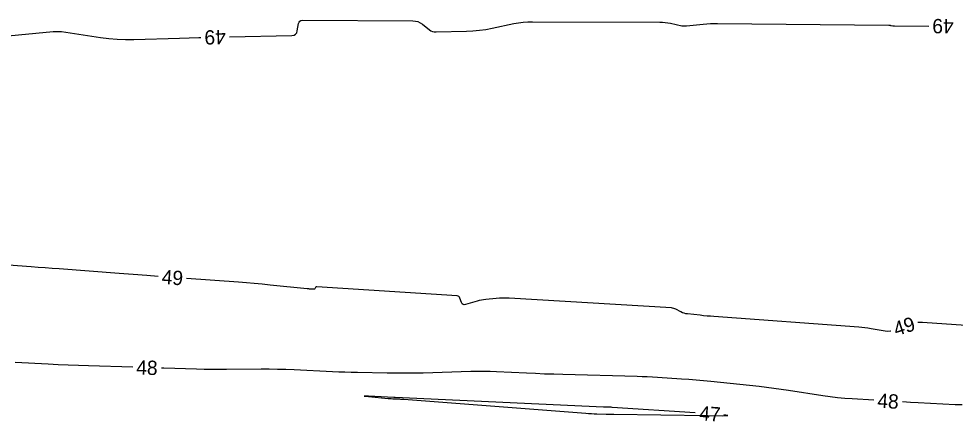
# Model space of a CAD drawing. Extents: x 2384780 to 2405861, y 547869 to 573706.
# Drawn here: x 2393913.8 to 2394044.9, y 552507 to 552563.3 of the extents above; entities that cross this region are included whole.
import ezdxf

# ---------------------------------------------------------------- set-up
doc = ezdxf.new("R2010")
doc.units = 0
doc.layers.add('Old_Level_60', color=7, linetype='Continuous')

msp = doc.modelspace()

# ---------------------------------------------------------------- linework, layer by layer
at = {"layer": 'Old_Level_60'}
for points in [[(2393943.2845, 552560.73875), (2393952.042, 552560.9525), (2393952.32775, 552560.9985), (2393952.54775, 552561.12125), (2393952.7015, 552561.3205), (2393952.78925, 552561.5965), (2393952.96825, 552562.623), (2393953.0295, 552562.8155), (2393953.13725, 552562.9525), (2393953.29125, 552563.0345), (2393953.4915, 552563.061), (2393968.9685, 552562.991), (2393969.336, 552562.96), (2393969.683, 552562.8705), (2393970.009, 552562.72225), (2393970.31425, 552562.51525), (2393971.278, 552561.74375), (2393971.49175, 552561.59975), (2393971.72, 552561.499), (2393971.9625, 552561.441), (2393972.21975, 552561.42575), (2393976.47575, 552561.529), (2393977.38525, 552561.57225), (2393978.29, 552561.6575), (2393979.1895, 552561.78475), (2393980.08425, 552561.954), (2393983.097, 552562.59675), (2393983.74425, 552562.717), (2393984.3955, 552562.80225), (2393985.05, 552562.8525), (2393985.7085, 552562.86775), (2394003.5525, 552562.80725), (2394003.9285, 552562.7965), (2394004.3025, 552562.766), (2394004.6745, 552562.7165), (2394005.04425, 552562.64775), (2394006.63675, 552562.3085), (2394006.70125, 552562.29675), (2394006.76625, 552562.289), (2394006.83125, 552562.28525), (2394006.89675, 552562.2855), (2394007.1115, 552562.293), (2394007.1575, 552562.29475), (2394007.20325, 552562.2975), (2394007.24925, 552562.30075), (2394007.295, 552562.305), (2394009.6265, 552562.531), (2394010.12625, 552562.57275), (2394010.62675, 552562.601), (2394011.12775, 552562.61575), (2394011.6295, 552562.61725), (2394035.63425, 552562.3665), (2394035.7115, 552562.364), (2394035.7885, 552562.358), (2394035.86525, 552562.34875), (2394035.9415, 552562.336), (2394036.19, 552562.2885), (2394036.24325, 552562.27975), (2394036.297, 552562.27325), (2394036.35075, 552562.2695), (2394036.40475, 552562.268), (2394041.21275, 552562.252)], [(2393903.99375, 552560.0995), (2393918.60875, 552561.47925), (2393918.72275, 552561.48875), (2393918.83725, 552561.49625), (2393918.9515, 552561.50125), (2393919.06625, 552561.504), (2393919.4405, 552561.50925), (2393919.52075, 552561.50875), (2393919.6005, 552561.505), (2393919.68025, 552561.498), (2393919.75975, 552561.48775), (2393925.21375, 552560.675), (2393926.384, 552560.5265), (2393927.55725, 552560.4295), (2393928.73375, 552560.384), (2393929.9135, 552560.39), (2393936.2675, 552560.56075), (2393937.629, 552560.597), (2393938.99075, 552560.63225), (2393939.28575, 552560.63975)], [(2393933.2995, 552527.22475), (2393931.7055, 552527.3415), (2393929.78075, 552527.485), (2393927.856, 552527.63125), (2393919.421, 552528.2775), (2393918.44625, 552528.35175), (2393917.471, 552528.4255), (2393916.496, 552528.4985), (2393915.521, 552528.57075), (2393912.3355, 552528.806)], [(2394035.8885, 552519.56625), (2394035.86825, 552519.56225), (2394035.50125, 552519.5455), (2394035.12775, 552519.58175), (2394033.128, 552519.915), (2394032.69875, 552519.98125), (2394032.2685, 552520.038), (2394031.837, 552520.08475), (2394031.4045, 552520.12175), (2394011.13425, 552521.61825), (2394010.649, 552521.656), (2394010.16375, 552521.69825), (2394009.679, 552521.7445), (2394009.19475, 552521.79475), (2394007.41575, 552521.9875), (2394007.17875, 552522.0245), (2394006.949, 552522.08375), (2394006.726, 552522.16525), (2394006.50975, 552522.26875), (2394005.815, 552522.64325), (2394005.66375, 552522.71475), (2394005.50725, 552522.76875), (2394005.346, 552522.805), (2394005.1795, 552522.824), (2393982.445, 552524.1935), (2393981.99575, 552524.2115), (2393981.547, 552524.2115), (2393981.09875, 552524.19325), (2393980.65075, 552524.15725), (2393979.18775, 552524.00975), (2393978.8755, 552523.97125), (2393978.566, 552523.919), (2393978.25925, 552523.85275), (2393977.955, 552523.77275), (2393976.3365, 552523.30825), (2393976.15375, 552523.28275), (2393976.0025, 552523.3195), (2393975.8825, 552523.41875), (2393975.79375, 552523.5805), (2393975.55525, 552524.211), (2393975.4925, 552524.33025), (2393975.4065, 552524.41825), (2393975.29725, 552524.47475), (2393975.16475, 552524.5), (2393955.51475, 552525.782), (2393955.4555, 552525.77875), (2393955.404, 552525.761), (2393955.36025, 552525.7285), (2393955.32425, 552525.68125), (2393955.219, 552525.50325), (2393955.19375, 552525.47025), (2393955.16325, 552525.4475), (2393955.127, 552525.435), (2393955.0855, 552525.43275), (2393954.5945, 552525.46475), (2393954.48925, 552525.47225), (2393954.38425, 552525.4805), (2393954.279, 552525.49), (2393954.17425, 552525.50025), (2393948.99025, 552526.0345), (2393947.879, 552526.1445), (2393946.767, 552526.246), (2393945.654, 552526.3385), (2393944.5405, 552526.42225), (2393937.28925, 552526.9385)], [(2394046.41375, 552520.35175), (2394040.31425, 552520.7955), (2394039.77575, 552520.8035), (2394039.6735, 552520.79275)], [(2393929.751, 552514.5315), (2393923.55225, 552514.70925), (2393922.13675, 552514.75475), (2393920.7215, 552514.80975), (2393919.30675, 552514.8745), (2393917.8925, 552514.949), (2393913.2725, 552515.20775)], [(2394033.53525, 552509.9125), (2394030.49125, 552510.09825), (2394029.45975, 552510.17325), (2394028.43075, 552510.27175), (2394027.40425, 552510.39425), (2394026.3805, 552510.54075), (2394021.589, 552511.28175), (2394020.5615, 552511.43425), (2394019.53225, 552511.574), (2394018.50125, 552511.70125), (2394017.46875, 552511.8155), (2394010.6775, 552512.5255), (2394009.65475, 552512.62725), (2394008.631, 552512.719), (2394007.6065, 552512.80075), (2394006.58125, 552512.87225), (2394003.23025, 552513.08975), (2394002.512, 552513.133), (2394001.7935, 552513.16925), (2394001.07475, 552513.199), (2394000.3555, 552513.222), (2393989.98375, 552513.50425), (2393988.70375, 552513.54225), (2393987.42375, 552513.586), (2393986.14425, 552513.63575), (2393984.86475, 552513.6915), (2393980.68575, 552513.8835), (2393979.79, 552513.9165), (2393978.89425, 552513.9325), (2393977.9985, 552513.93225), (2393977.1025, 552513.91525), (2393970.41425, 552513.726), (2393969.151, 552513.69775), (2393967.88775, 552513.68425), (2393966.62425, 552513.686), (2393965.36075, 552513.7025), (2393961.23325, 552513.78075), (2393960.34875, 552513.8005), (2393959.46475, 552513.827), (2393958.58075, 552513.8595), (2393957.697, 552513.8985), (2393952.32375, 552514.155), (2393951.17225, 552514.202), (2393950.0205, 552514.23325), (2393948.86825, 552514.24825), (2393947.71575, 552514.24775), (2393942.85, 552514.211), (2393941.80725, 552514.20825), (2393940.76475, 552514.2155), (2393939.7225, 552514.23275), (2393938.68025, 552514.26), (2393934.092, 552514.40225), (2393933.74925, 552514.41275)], [(2394008.52025, 552508.16225), (2393996.86475, 552508.9185), (2393996.744, 552508.926), (2393996.623, 552508.932), (2393996.502, 552508.937), (2393996.381, 552508.941), (2393995.9855, 552508.95175), (2393995.901, 552508.95425), (2393995.81625, 552508.957), (2393995.7315, 552508.96025), (2393995.64675, 552508.964), (2393966.48725, 552510.30375), (2393966.47375, 552510.30425), (2393966.46025, 552510.3045), (2393966.44675, 552510.3045), (2393966.43325, 552510.30425), (2393966.38925, 552510.303), (2393966.37975, 552510.30275), (2393966.37025, 552510.30275), (2393966.361, 552510.30275), (2393966.3515, 552510.30275), (2393966.3165, 552510.3035), (2393966.309, 552510.30375), (2393966.3015, 552510.30375), (2393966.29425, 552510.30425), (2393966.28675, 552510.3045), (2393962.73825, 552510.47375), (2393962.29225, 552510.492), (2393962.143, 552510.48975), (2393962.2905, 552510.46675), (2393962.73475, 552510.4235)], [(2393962.73475, 552510.4235), (2393965.5005, 552510.17375), (2393965.71725, 552510.15575), (2393965.934, 552510.1405), (2393966.15125, 552510.1285), (2393966.3685, 552510.11925), (2393967.07875, 552510.09375), (2393967.23075, 552510.0875), (2393967.383, 552510.07975), (2393967.535, 552510.07025), (2393967.68675, 552510.0595), (2393993.1875, 552508.1015), (2393993.57625, 552508.074), (2393993.96525, 552508.0505), (2393994.3545, 552508.03125), (2393994.744, 552508.01625), (2393996.017, 552507.97425), (2393996.28975, 552507.966), (2393996.5625, 552507.959), (2393996.83525, 552507.953), (2393997.10825, 552507.9485), (2394010.26575, 552507.76275), (2394012.38125, 552507.75075), (2394013.08825, 552507.79425), (2394012.5095, 552507.87625)], [(2394045.912, 552509.25075), (2394044.9125, 552509.29525), (2394039.74175, 552509.557), (2394038.634, 552509.6145), (2394037.52825, 552509.67475)]]:
    msp.add_lwpolyline(points, dxfattribs=at)

# ---------------------------------------------------------------- texts
for s, rotation, p in [('49', 179.8096611, (2394044.69625, 552563.2405)), ('49', 181.4179583, (2393942.74, 552561.72625)), ('49', 355.8981194, (2393933.74625, 552526.18925)), ('49', 17.9567639, (2394036.6605, 552518.8455)), ('48', 358.3011417, (2393930.2175, 552513.51825)), ('48', 356.5917167, (2394033.971, 552508.88225)), ('47', 355.8973194, (2394009.015, 552507.136))]:
    msp.add_text(s, height=2, rotation=rotation, dxfattribs=at).set_placement(p)

doc.saveas('drawing.dxf')
